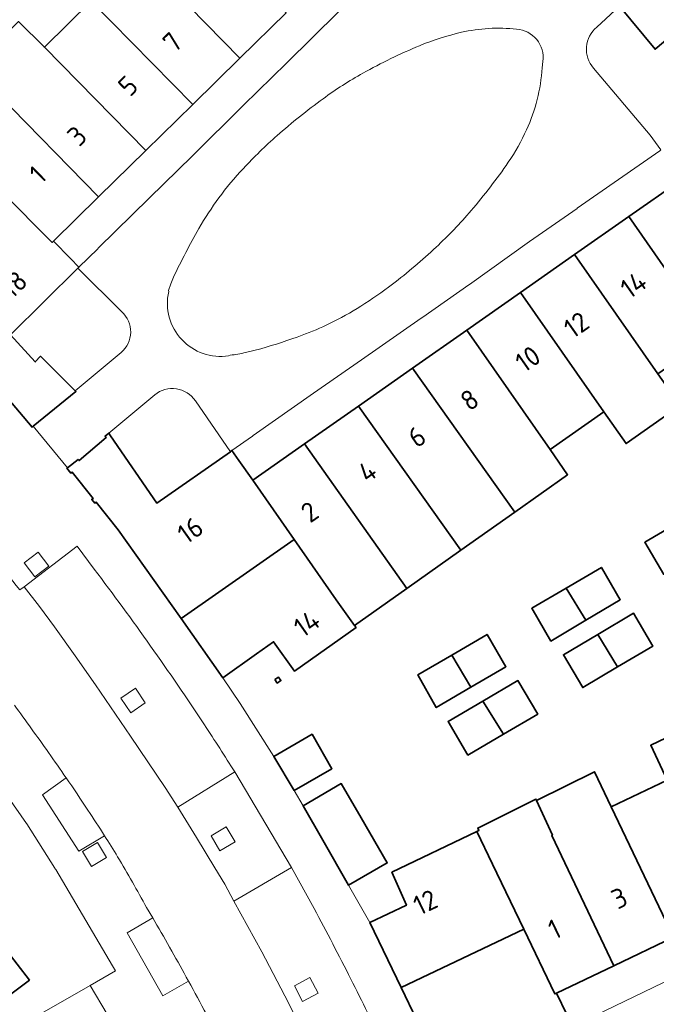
# Model space of a CAD drawing. Extents: x 150256 to 156914, y 461459 to 469481.
# Tile 676 of 731: x 154728 to 154772, y 468368 to 468435. Entities that reach past the tile are written whole.
import ezdxf
from ezdxf.enums import TextEntityAlignment as Align

# ---------------------------------------------------------------- set-up
doc = ezdxf.new("R2010")
doc.units = 0
doc.header["$LTSCALE"] = 0.75
for name, color, linetype, lineweight in [('B-RO-GR-GROENVOORZIENING-GV', 251, 'CONTINUOUS', 18), ('B-RO-OG-BEBOUWING-GV', 6, 'CONTINUOUS', 35), ('B-RO-OG-BEBOUWING-T18', 1, 'CONTINUOUS', 18), ('B-RO-OG-TERREIN_CULTUURSCHEIDING-GV', 251, 'CONTINUOUS', 18), ('B-RO-VH-VERHARDING_BETONSTRAATSTEEN-GV', 251, 'CONTINUOUS', 18)]:
    doc.layers.add(name, color=color, linetype=linetype, lineweight=lineweight)
doc.styles.add('NLCS-ISO-M200-T18', font='NLCS-ISO.ttf', dxfattribs={"height": 360})

msp = doc.modelspace()

# ---------------------------------------------------------------- linework, layer by layer
at = {"layer": 'B-RO-GR-GROENVOORZIENING-GV'}
for points in [[(154729.288, 468397.057), (154730.239, 468397.79), (154729.507, 468398.741), (154728.556, 468398.008)], [(154729.288, 468397.057), (154730.239, 468397.79), (154729.507, 468398.741), (154728.556, 468398.008)], [(154735.831, 468387.788), (154736.821, 468388.466), (154736.144, 468389.456), (154735.153, 468388.778)], [(154735.831, 468387.788), (154736.821, 468388.466), (154736.144, 468389.456), (154735.153, 468388.778)], [(154741.919, 468378.359), (154742.952, 468378.971), (154742.34, 468380.003), (154741.307, 468379.391)], [(154741.919, 468378.359), (154742.952, 468378.971), (154742.34, 468380.003), (154741.307, 468379.391)], [(154733.144, 468377.286), (154734.177, 468377.898), (154733.565, 468378.93), (154732.533, 468378.318)], [(154733.144, 468377.286), (154734.177, 468377.898), (154733.565, 468378.93), (154732.533, 468378.318)], [(154747.555, 468368.085), (154748.617, 468368.645), (154748.057, 468369.706), (154746.995, 468369.146)], [(154747.555, 468368.085), (154748.617, 468368.645), (154748.057, 468369.706), (154746.995, 468369.146)]]:
    msp.add_lwpolyline(points, close=True, dxfattribs=at)
at = {"layer": 'B-RO-OG-BEBOUWING-GV'}
for points in [[(154736.131, 468439.311), (154736.348, 468439.524), (154743.278, 468432.465), (154746.424, 468435.555), (154739.489, 468442.62), (154739.535, 468442.665), (154737.796, 468444.49), (154734.417, 468441.112)], [(154736.131, 468439.311), (154736.348, 468439.524), (154743.278, 468432.465), (154746.424, 468435.555), (154739.489, 468442.62), (154739.535, 468442.665), (154737.796, 468444.49), (154734.417, 468441.112)], [(154743.278, 468432.465), (154736.348, 468439.524), (154736.131, 468439.311), (154733.136, 468436.359), (154740.06, 468429.304)], [(154743.278, 468432.465), (154736.348, 468439.524), (154736.131, 468439.311), (154733.136, 468436.359), (154740.06, 468429.304)], [(154769.185, 468436.004), (154771.6, 468433.07), (154775.586, 468436.409), (154773.237, 468439.263), (154773.171, 468439.343)], [(154769.185, 468436.004), (154771.6, 468433.07), (154775.586, 468436.409), (154773.237, 468439.263), (154773.171, 468439.343)], [(154740.06, 468429.304), (154733.136, 468436.359), (154729.936, 468433.205), (154736.85, 468426.151)], [(154740.06, 468429.304), (154733.136, 468436.359), (154729.936, 468433.205), (154736.85, 468426.151)], [(154736.85, 468426.151), (154729.936, 468433.205), (154728.168, 468434.955), (154725.019, 468431.779), (154726.725, 468430.041), (154733.64, 468422.998)], [(154736.85, 468426.151), (154729.936, 468433.205), (154728.168, 468434.955), (154725.019, 468431.779), (154726.725, 468430.041), (154733.64, 468422.998)], [(154727.005, 468423.359), (154730.467, 468419.881), (154730.565, 468419.978), (154733.64, 468422.998), (154726.725, 468430.041), (154725.019, 468431.779), (154721.961, 468428.696), (154723.656, 468427.016), (154723.509, 468426.871)], [(154727.005, 468423.359), (154730.467, 468419.881), (154730.565, 468419.978), (154733.64, 468422.998), (154726.725, 468430.041), (154725.019, 468431.779), (154721.961, 468428.696), (154723.656, 468427.016), (154723.509, 468426.871)], [(154776.268, 468420.167), (154773.424, 468424.186), (154773.329, 468424.12), (154769.808, 468421.65), (154775.489, 468413.495), (154776.903, 468411.481), (154780.585, 468414.066), (154779.165, 468416.073)], [(154776.268, 468420.167), (154773.424, 468424.186), (154773.329, 468424.12), (154769.808, 468421.65), (154775.489, 468413.495), (154776.903, 468411.481), (154780.585, 468414.066), (154779.165, 468416.073)], [(154727.005, 468423.359), (154720.432, 468416.898), (154723.905, 468413.37), (154725.908, 468415.344), (154727.618, 468413.581), (154727.622, 468413.585), (154732.223, 468418.119), (154732.297, 468418.192), (154731.717, 468418.79), (154730.565, 468419.978), (154730.467, 468419.881)], [(154727.005, 468423.359), (154720.432, 468416.898), (154723.905, 468413.37), (154725.908, 468415.344), (154727.618, 468413.581), (154727.622, 468413.585), (154732.223, 468418.119), (154732.297, 468418.192), (154731.717, 468418.79), (154730.565, 468419.978), (154730.467, 468419.881)], [(154766.116, 468419.059), (154771.797, 468410.905), (154775.489, 468413.495), (154769.808, 468421.65)], [(154766.116, 468419.059), (154771.797, 468410.905), (154775.489, 468413.495), (154769.808, 468421.65)], [(154771.797, 468410.905), (154766.116, 468419.059), (154762.432, 468416.475), (154768.113, 468408.32), (154769.628, 468406.16), (154773.312, 468408.745)], [(154771.797, 468410.905), (154766.116, 468419.059), (154762.432, 468416.475), (154768.113, 468408.32), (154769.628, 468406.16), (154773.312, 468408.745)], [(154762.432, 468416.475), (154758.757, 468413.896), (154764.437, 468405.741), (154768.113, 468408.32)], [(154762.432, 468416.475), (154758.757, 468413.896), (154764.437, 468405.741), (154768.113, 468408.32)], [(154732.033, 468409.764), (154729.664, 468412.112), (154729.318, 468411.729), (154727.622, 468413.585), (154727.618, 468413.581), (154725.908, 468415.344), (154723.905, 468413.37), (154726.236, 468410.632), (154729.099, 468407.27), (154729.183, 468407.338), (154732.092, 468409.706)], [(154732.033, 468409.764), (154729.664, 468412.112), (154729.318, 468411.729), (154727.622, 468413.585), (154727.618, 468413.581), (154725.908, 468415.344), (154723.905, 468413.37), (154726.236, 468410.632), (154729.099, 468407.27), (154729.183, 468407.338), (154732.092, 468409.706)], [(154764.437, 468405.741), (154758.757, 468413.896), (154755.064, 468411.305), (154762.024, 468401.479), (154765.628, 468404.031)], [(154764.437, 468405.741), (154758.757, 468413.896), (154755.064, 468411.305), (154762.024, 468401.479), (154765.628, 468404.031)], [(154755.064, 468411.305), (154751.373, 468408.716), (154758.345, 468398.873), (154762.024, 468401.479)], [(154755.064, 468411.305), (154751.373, 468408.716), (154758.345, 468398.873), (154762.024, 468401.479)], [(154751.373, 468408.716), (154747.689, 468406.131), (154754.673, 468396.271), (154758.345, 468398.873)], [(154751.373, 468408.716), (154747.689, 468406.131), (154754.673, 468396.271), (154758.345, 468398.873)], [(154744.161, 468403.656), (154743.207, 468405.007), (154742.737, 468405.672), (154742.644, 468405.607), (154742.636, 468405.601), (154737.604, 468402.093), (154734.46, 468406.694), (154734.33, 468406.858), (154734.083, 468406.662), (154734.152, 468406.576), (154732.301, 468404.993), (154732.232, 468405.079), (154731.513, 468404.506), (154731.478, 468404.478), (154731.742, 468404.146), (154731.829, 468404.214), (154733.261, 468402.415), (154733.175, 468402.347), (154733.375, 468402.096), (154733.461, 468402.165), (154734.974, 468400.266), (154739.263, 468394.211), (154746.977, 468399.613)], [(154744.161, 468403.656), (154743.207, 468405.007), (154742.737, 468405.672), (154742.644, 468405.607), (154742.636, 468405.601), (154737.604, 468402.093), (154734.46, 468406.694), (154734.33, 468406.858), (154734.083, 468406.662), (154734.152, 468406.576), (154732.301, 468404.993), (154732.232, 468405.079), (154731.513, 468404.506), (154731.478, 468404.478), (154731.742, 468404.146), (154731.829, 468404.214), (154733.261, 468402.415), (154733.175, 468402.347), (154733.375, 468402.096), (154733.461, 468402.165), (154734.974, 468400.266), (154739.263, 468394.211), (154746.977, 468399.613)], [(154747.689, 468406.131), (154744.161, 468403.656), (154746.977, 468399.613), (154749.842, 468395.501), (154751.085, 468393.73), (154751.106, 468393.745), (154754.673, 468396.271)], [(154747.689, 468406.131), (154744.161, 468403.656), (154746.977, 468399.613), (154749.842, 468395.501), (154751.085, 468393.73), (154751.106, 468393.745), (154754.673, 468396.271)], [(154774.597, 468398.609), (154773.322, 468400.843), (154770.9, 468399.426), (154772.189, 468397.222)], [(154774.597, 468398.609), (154773.322, 468400.843), (154770.9, 468399.426), (154772.189, 468397.222)], [(154739.263, 468394.211), (154742.119, 468390.179), (154744.412, 468391.803), (154745.575, 468392.627), (154746.991, 468390.628), (154751.202, 468393.61), (154751.106, 468393.745), (154751.085, 468393.73), (154749.842, 468395.501), (154746.977, 468399.613)], [(154739.263, 468394.211), (154742.119, 468390.179), (154744.412, 468391.803), (154745.575, 468392.627), (154746.991, 468390.628), (154751.202, 468393.61), (154751.106, 468393.745), (154751.085, 468393.73), (154749.842, 468395.501), (154746.977, 468399.613)], [(154765.531, 468396.285), (154766.871, 468394.092), (154769.231, 468395.502), (154767.946, 468397.698)], [(154765.531, 468396.285), (154766.871, 468394.092), (154769.231, 468395.502), (154767.946, 468397.698)], [(154766.871, 468394.092), (154765.531, 468396.285), (154763.185, 468394.912), (154764.495, 468392.672)], [(154766.871, 468394.092), (154765.531, 468396.285), (154763.185, 468394.912), (154764.495, 468392.672)], [(154767.701, 468393.134), (154769.05, 468390.912), (154771.456, 468392.329), (154770.135, 468394.573)], [(154767.701, 468393.134), (154769.05, 468390.912), (154771.456, 468392.329), (154770.135, 468394.573)], [(154759.038, 468389.523), (154761.428, 468390.922), (154760.137, 468393.129), (154757.728, 468391.72)], [(154759.038, 468389.523), (154761.428, 468390.922), (154760.137, 468393.129), (154757.728, 468391.72)], [(154767.701, 468393.134), (154765.349, 468391.744), (154766.665, 468389.507), (154769.05, 468390.912)], [(154767.701, 468393.134), (154765.349, 468391.744), (154766.665, 468389.507), (154769.05, 468390.912)], [(154759.038, 468389.523), (154757.728, 468391.72), (154755.412, 468390.365), (154756.672, 468388.138)], [(154759.038, 468389.523), (154757.728, 468391.72), (154755.412, 468390.365), (154756.672, 468388.138)], [(154745.655, 468390.049), (154745.828, 468389.804), (154746.073, 468389.978), (154745.9, 468390.222)], [(154745.655, 468390.049), (154745.828, 468389.804), (154746.073, 468389.978), (154745.9, 468390.222)], [(154761.257, 468386.32), (154763.595, 468387.698), (154762.25, 468389.98), (154759.846, 468388.576)], [(154761.257, 468386.32), (154763.595, 468387.698), (154762.25, 468389.98), (154759.846, 468388.576)], [(154759.846, 468388.576), (154757.475, 468387.191), (154758.831, 468384.891), (154761.257, 468386.32)], [(154759.846, 468388.576), (154757.475, 468387.191), (154758.831, 468384.891), (154761.257, 468386.32)], [(154780.963, 468376.349), (154776.717, 468385.259), (154775.595, 468387.614), (154771.312, 468385.563), (154772.427, 468383.195), (154772.671, 468383.313), (154776.912, 468374.411)], [(154780.963, 468376.349), (154776.717, 468385.259), (154775.595, 468387.614), (154771.312, 468385.563), (154772.427, 468383.195), (154772.671, 468383.313), (154776.912, 468374.411)], [(154746.99, 468382.476), (154749.558, 468383.962), (154748.197, 468386.317), (154745.593, 468384.805)], [(154746.99, 468382.476), (154749.558, 468383.962), (154748.197, 468386.317), (154745.593, 468384.805)], [(154763.517, 468381.794), (154764.599, 468379.429), (154764.552, 468379.406), (154768.785, 468370.523), (154772.853, 468372.469), (154768.616, 468381.362), (154767.474, 468383.76)], [(154763.517, 468381.794), (154764.599, 468379.429), (154764.552, 468379.406), (154768.785, 468370.523), (154772.853, 468372.469), (154768.616, 468381.362), (154767.474, 468383.76)], [(154747.604, 468381.439), (154748.935, 468379.099), (154750.685, 468376.026), (154753.335, 468377.535), (154751.553, 468380.604), (154750.187, 468382.956)], [(154747.604, 468381.439), (154748.935, 468379.099), (154750.685, 468376.026), (154753.335, 468377.535), (154751.553, 468380.604), (154750.187, 468382.956)], [(154768.616, 468381.362), (154772.853, 468372.469), (154776.912, 468374.411), (154772.671, 468383.313), (154772.427, 468383.195)], [(154768.616, 468381.362), (154772.853, 468372.469), (154776.912, 468374.411), (154772.671, 468383.313), (154772.427, 468383.195)], [(154768.785, 468370.523), (154764.552, 468379.406), (154764.599, 468379.429), (154763.517, 468381.794), (154763.472, 468381.893), (154759.507, 468379.911), (154759.581, 468379.757), (154759.433, 468379.686), (154760.505, 468377.459), (154762.64, 468373.024), (154764.769, 468368.601), (154764.879, 468368.654)], [(154768.785, 468370.523), (154764.552, 468379.406), (154764.599, 468379.429), (154763.517, 468381.794), (154763.472, 468381.893), (154759.507, 468379.911), (154759.581, 468379.757), (154759.433, 468379.686), (154760.505, 468377.459), (154762.64, 468373.024), (154764.769, 468368.601), (154764.879, 468368.654)], [(154752.151, 468373.473), (154754.287, 468369.026), (154762.64, 468373.024), (154760.505, 468377.459), (154759.433, 468379.686), (154753.651, 468376.9), (154754.635, 468374.645)], [(154752.151, 468373.473), (154754.287, 468369.026), (154762.64, 468373.024), (154760.505, 468377.459), (154759.433, 468379.686), (154753.651, 468376.9), (154754.635, 468374.645)], [(154722.328, 468364.606), (154728.916, 468369.536), (154727.24, 468371.729), (154727.465, 468371.91), (154724.976, 468375.204), (154717.042, 468369.268), (154721.163, 468363.734)], [(154722.328, 468364.606), (154728.916, 468369.536), (154727.24, 468371.729), (154727.465, 468371.91), (154724.976, 468375.204), (154717.042, 468369.268), (154721.163, 468363.734)], [(154762.64, 468373.024), (154754.287, 468369.026), (154756.425, 468364.573), (154758.965, 468365.764), (154759.994, 468363.557), (154765.846, 468366.365), (154765.945, 468366.415), (154765.578, 468367.186), (154764.879, 468368.654), (154764.769, 468368.601)], [(154762.64, 468373.024), (154754.287, 468369.026), (154756.425, 468364.573), (154758.965, 468365.764), (154759.994, 468363.557), (154765.846, 468366.365), (154765.945, 468366.415), (154765.578, 468367.186), (154764.879, 468368.654), (154764.769, 468368.601)]]:
    msp.add_lwpolyline(points, close=True, dxfattribs=at)
at = {"layer": 'B-RO-OG-TERREIN_CULTUURSCHEIDING-GV'}
for points in [[(154758.397, 468434.222, 0.042591), (154755.532, 468433.308)], [(154758.397, 468434.222, 0.042591), (154755.532, 468433.308)], [(154760.256, 468434.485, 0.042483), (154758.397, 468434.222)], [(154760.256, 468434.485, 0.042483), (154758.397, 468434.222)], [(154762.157, 468434.439, 0.038917), (154760.256, 468434.485)], [(154762.157, 468434.439, 0.038917), (154760.256, 468434.485)], [(154763.943, 468432.242, 0.437639), (154762.157, 468434.439)], [(154763.943, 468432.242, 0.437639), (154762.157, 468434.439)], [(154755.532, 468433.308, 0.029505), (154751.673, 468431.434)], [(154755.532, 468433.308, 0.029505), (154751.673, 468431.434)], [(154751.673, 468431.434, 0.029903), (154748.948, 468429.687)], [(154751.673, 468431.434, 0.029903), (154748.948, 468429.687)], [(154763.555, 468429.639, 0.04544), (154763.899, 468431.797)], [(154763.555, 468429.639, 0.04544), (154763.899, 468431.797)], [(154748.948, 468429.687, 0.023885), (154745.812, 468427.17)], [(154748.948, 468429.687, 0.023885), (154745.812, 468427.17)], [(154762.837, 468427.576, 0.045608), (154763.555, 468429.639)], [(154762.837, 468427.576, 0.045608), (154763.555, 468429.639)], [(154761.585, 468425.35, 0.044877), (154762.837, 468427.576)], [(154761.585, 468425.35, 0.044877), (154762.837, 468427.576)], [(154745.812, 468427.17, 0.024252), (154743.512, 468424.934)], [(154745.812, 468427.17, 0.024252), (154743.512, 468424.934)], [(154759.054, 468422.056, 0.026962), (154761.585, 468425.35)], [(154759.054, 468422.056, 0.026962), (154761.585, 468425.35)], [(154743.512, 468424.934, 0.030207), (154741.843, 468422.926)], [(154743.512, 468424.934, 0.030207), (154741.843, 468422.926)], [(154741.843, 468422.926, 0.029332), (154740.486, 468420.842)], [(154741.843, 468422.926, 0.029332), (154740.486, 468420.842)], [(154756.658, 468419.556, 0.027366), (154759.054, 468422.056)], [(154756.658, 468419.556, 0.027366), (154759.054, 468422.056)], [(154740.486, 468420.842, 0.019242), (154738.746, 468417.502)], [(154740.486, 468420.842, 0.019242), (154738.746, 468417.502)], [(154753.684, 468417.031, 0.02455), (154756.658, 468419.556)], [(154753.684, 468417.031, 0.02455), (154756.658, 468419.556)], [(154738.418, 468416.525, 0.527567), (154742.509, 468412.145)], [(154738.418, 468416.525, 0.527567), (154742.509, 468412.145)], [(154751.534, 468415.537, 0.02522), (154753.684, 468417.031)], [(154751.534, 468415.537, 0.02522), (154753.684, 468417.031)], [(154749.397, 468414.35, 0.026542), (154751.534, 468415.537)], [(154749.397, 468414.35, 0.026542), (154751.534, 468415.537)], [(154747.521, 468413.549, 0.027229), (154749.397, 468414.35)], [(154747.521, 468413.549, 0.027229), (154749.397, 468414.35)], [(154744.707, 468412.628, 0.018051), (154747.521, 468413.549)], [(154744.707, 468412.628, 0.018051), (154747.521, 468413.549)], [(154742.61, 468412.183, 0.019938), (154743.666, 468412.368)], [(154742.61, 468412.183, 0.019938), (154743.666, 468412.368)]]:
    msp.add_lwpolyline(points, format="xyb", dxfattribs=at)
for points in [[(154763.899, 468431.797), (154763.943, 468432.242)], [(154763.899, 468431.797), (154763.943, 468432.242)], [(154738.746, 468417.502), (154738.558, 468417.062), (154738.404, 468416.608), (154738.418, 468416.525)], [(154738.746, 468417.502), (154738.558, 468417.062), (154738.404, 468416.608), (154738.418, 468416.525)], [(154743.666, 468412.368), (154744.707, 468412.628)], [(154743.666, 468412.368), (154744.707, 468412.628)], [(154742.509, 468412.145), (154742.61, 468412.183)], [(154742.509, 468412.145), (154742.61, 468412.183)]]:
    msp.add_lwpolyline(points, dxfattribs=at)
at = {"layer": 'B-RO-VH-VERHARDING_BETONSTRAATSTEEN-GV'}
for points in [[(154767.621, 468434.578), (154769.185, 468436.004), (154773.171, 468439.343), (154773.237, 468439.263), (154775.174, 468440.846), (154782.49, 468446.906)], [(154767.621, 468434.578), (154769.185, 468436.004), (154773.171, 468439.343), (154773.237, 468439.263), (154775.174, 468440.846), (154782.49, 468446.906)], [(154762.482, 468437.76), (154757.846, 468443.352), (154757.7, 468443.208), (154752.84, 468438.413), (154752.795, 468438.368), (154749.994, 468435.613), (154746.455, 468432.112), (154743.528, 468429.249), (154740.024, 468425.774), (154737.114, 468422.92), (154733.615, 468419.484), (154733.581, 468419.453), (154732.297, 468418.192), (154732.223, 468418.119)], [(154762.482, 468437.76), (154757.846, 468443.352), (154757.7, 468443.208), (154752.84, 468438.413), (154752.795, 468438.368), (154749.994, 468435.613), (154746.455, 468432.112), (154743.528, 468429.249), (154740.024, 468425.774), (154737.114, 468422.92), (154733.615, 468419.484), (154733.581, 468419.453), (154732.297, 468418.192), (154732.223, 468418.119)], [(154763.943, 468432.242), (154763.899, 468431.797)], [(154763.943, 468432.242), (154763.899, 468431.797)], [(154740.241, 468409.08), (154742.636, 468405.601), (154742.644, 468405.607), (154742.737, 468405.672), (154744.127, 468406.668), (154744.179, 468406.708), (154748.305, 468409.6), (154748.308, 468409.602), (154751.574, 468411.867), (154751.579, 468411.871), (154755.649, 468414.72), (154755.75, 468414.789), (154758.894, 468416.98), (154758.939, 468417.015), (154763.044, 468419.945), (154766.288, 468422.21), (154766.293, 468422.218), (154771.916, 468426.134), (154772.003, 468426.195), (154771.274, 468427.195), (154767.401, 468431.774)], [(154740.241, 468409.08), (154742.636, 468405.601), (154742.644, 468405.607), (154742.737, 468405.672), (154744.127, 468406.668), (154744.179, 468406.708), (154748.305, 468409.6), (154748.308, 468409.602), (154751.574, 468411.867), (154751.579, 468411.871), (154755.649, 468414.72), (154755.75, 468414.789), (154758.894, 468416.98), (154758.939, 468417.015), (154763.044, 468419.945), (154766.288, 468422.21), (154766.293, 468422.218), (154771.916, 468426.134), (154772.003, 468426.195), (154771.274, 468427.195), (154767.401, 468431.774)], [(154732.223, 468418.119), (154735.218, 468415.144)], [(154732.223, 468418.119), (154735.218, 468415.144)], [(154738.418, 468416.525), (154738.404, 468416.608), (154738.558, 468417.062), (154738.746, 468417.502)], [(154738.418, 468416.525), (154738.404, 468416.608), (154738.558, 468417.062), (154738.746, 468417.502)], [(154744.707, 468412.628), (154743.666, 468412.368)], [(154744.707, 468412.628), (154743.666, 468412.368)], [(154735.167, 468412.375), (154732.033, 468409.764), (154732.092, 468409.706), (154729.183, 468407.338), (154731.513, 468404.506), (154732.232, 468405.079), (154732.301, 468404.993), (154734.152, 468406.576), (154734.083, 468406.662), (154734.33, 468406.858), (154737.471, 468409.486)], [(154735.167, 468412.375), (154732.033, 468409.764), (154732.092, 468409.706), (154729.183, 468407.338), (154731.513, 468404.506), (154732.232, 468405.079), (154732.301, 468404.993), (154734.152, 468406.576), (154734.083, 468406.662), (154734.33, 468406.858), (154737.471, 468409.486)], [(154742.61, 468412.183), (154742.509, 468412.145)], [(154742.61, 468412.183), (154742.509, 468412.145)], [(154756.425, 468364.573), (154754.287, 468369.026), (154752.151, 468373.473), (154750.685, 468376.026), (154748.935, 468379.099), (154747.604, 468381.439), (154746.99, 468382.476), (154745.593, 468384.805), (154743.303, 468388.427), (154742.119, 468390.179), (154739.263, 468394.211), (154734.974, 468400.266), (154733.461, 468402.165), (154733.375, 468402.096), (154733.175, 468402.347), (154733.261, 468402.415), (154731.829, 468404.214), (154731.742, 468404.146), (154731.478, 468404.478), (154731.513, 468404.506), (154729.183, 468407.338), (154729.099, 468407.27), (154726.236, 468410.632)], [(154756.425, 468364.573), (154754.287, 468369.026), (154752.151, 468373.473), (154750.685, 468376.026), (154748.935, 468379.099), (154747.604, 468381.439), (154746.99, 468382.476), (154745.593, 468384.805), (154743.303, 468388.427), (154742.119, 468390.179), (154739.263, 468394.211), (154734.974, 468400.266), (154733.461, 468402.165), (154733.375, 468402.096), (154733.175, 468402.347), (154733.261, 468402.415), (154731.829, 468404.214), (154731.742, 468404.146), (154731.478, 468404.478), (154731.513, 468404.506), (154729.183, 468407.338), (154729.099, 468407.27), (154726.236, 468410.632)], [(154728.254, 468396.176), (154728.565, 468396.382), (154732.164, 468399.146), (154733.339, 468397.585)], [(154728.254, 468396.176), (154728.565, 468396.382), (154732.164, 468399.146), (154733.339, 468397.585)], [(154733.339, 468397.585), (154732.164, 468399.146), (154728.565, 468396.382), (154729.612, 468395.027), (154730.634, 468393.645), (154732.034, 468391.676), (154733.416, 468389.693), (154735.808, 468386.191), (154738.181, 468382.676), (154739.049, 468381.341), (154742.924, 468383.745)], [(154733.339, 468397.585), (154732.164, 468399.146), (154728.565, 468396.382), (154729.612, 468395.027), (154730.634, 468393.645), (154732.034, 468391.676), (154733.416, 468389.693), (154735.808, 468386.191), (154738.181, 468382.676), (154739.049, 468381.341), (154742.924, 468383.745)], [(154745.804, 468357.263), (154746.113, 468356.551), (154750.771, 468358.349), (154751.111, 468358.494), (154750.345, 468360.218), (154748.323, 468364.48), (154746.585, 468367.978), (154744.763, 468371.476), (154742.867, 468374.934), (154742.242, 468376.082), (154741.576, 468377.205), (154740.318, 468379.274), (154739.049, 468381.341), (154738.181, 468382.676), (154735.808, 468386.191), (154733.416, 468389.693), (154732.034, 468391.676), (154730.634, 468393.645), (154729.612, 468395.027), (154728.565, 468396.382), (154728.254, 468396.176)], [(154745.804, 468357.263), (154746.113, 468356.551), (154750.771, 468358.349), (154751.111, 468358.494), (154750.345, 468360.218), (154748.323, 468364.48), (154746.585, 468367.978), (154744.763, 468371.476), (154742.867, 468374.934), (154742.242, 468376.082), (154741.576, 468377.205), (154740.318, 468379.274), (154739.049, 468381.341), (154738.181, 468382.676), (154735.808, 468386.191), (154733.416, 468389.693), (154732.034, 468391.676), (154730.634, 468393.645), (154729.612, 468395.027), (154728.565, 468396.382), (154728.254, 468396.176)], [(154724.219, 468386.657), (154728.719, 468380.222), (154728.74, 468380.193), (154730.656, 468377.187)], [(154724.219, 468386.657), (154728.719, 468380.222), (154728.74, 468380.193), (154730.656, 468377.187)], [(154742.924, 468383.745), (154746.796, 468377.222), (154748.339, 468374.42)], [(154742.924, 468383.745), (154746.796, 468377.222), (154748.339, 468374.42)], [(154734.038, 468379.391), (154732.288, 468378.329), (154729.799, 468382.173), (154731.425, 468383.342)], [(154731.425, 468383.342), (154729.799, 468382.173), (154732.288, 468378.329), (154734.038, 468379.391)], [(154734.038, 468379.391), (154732.288, 468378.329), (154729.799, 468382.173), (154731.425, 468383.342)], [(154731.425, 468383.342), (154729.799, 468382.173), (154732.288, 468378.329), (154734.038, 468379.391)], [(154800.819, 468375.299), (154798.144, 468381.853), (154798.057, 468381.811), (154796.509, 468381.053), (154796.501, 468381.049), (154796.423, 468381.009), (154791.877, 468378.856), (154788.391, 468377.147), (154788.382, 468377.141), (154783.826, 468374.985), (154783.775, 468374.963), (154780.208, 468373.229), (154780.186, 468373.217), (154775.676, 468371.063), (154775.67, 468371.06), (154772.137, 468369.35), (154772.124, 468369.342), (154767.568, 468367.153), (154767.554, 468367.147), (154767.529, 468367.136), (154765.945, 468366.415), (154765.846, 468366.365), (154767.719, 468362.795)], [(154800.819, 468375.299), (154798.144, 468381.853), (154798.057, 468381.811), (154796.509, 468381.053), (154796.501, 468381.049), (154796.423, 468381.009), (154791.877, 468378.856), (154788.391, 468377.147), (154788.382, 468377.141), (154783.826, 468374.985), (154783.775, 468374.963), (154780.208, 468373.229), (154780.186, 468373.217), (154775.676, 468371.063), (154775.67, 468371.06), (154772.137, 468369.35), (154772.124, 468369.342), (154767.568, 468367.153), (154767.554, 468367.147), (154767.529, 468367.136), (154765.945, 468366.415), (154765.846, 468366.365), (154767.719, 468362.795)], [(154730.711, 468377.092), (154734.584, 468370.51), (154734.791, 468370.161), (154733.065, 468369.174), (154735.381, 468365.249)], [(154730.711, 468377.092), (154734.584, 468370.51), (154734.791, 468370.161), (154733.065, 468369.174), (154735.381, 468365.249)], [(154748.339, 468374.42), (154746.796, 468377.222), (154742.867, 468374.934), (154744.763, 468371.476), (154746.585, 468367.978), (154748.323, 468364.48), (154750.345, 468360.218), (154751.111, 468358.494), (154755.246, 468360.35)], [(154748.339, 468374.42), (154746.796, 468377.222), (154742.867, 468374.934), (154744.763, 468371.476), (154746.585, 468367.978), (154748.323, 468364.48), (154750.345, 468360.218), (154751.111, 468358.494), (154755.246, 468360.35)], [(154739.771, 468369.471), (154738.03, 468368.458), (154735.59, 468372.765), (154737.326, 468373.79), (154736.913, 468374.491)], [(154739.771, 468369.471), (154738.03, 468368.458), (154735.59, 468372.765), (154737.326, 468373.79), (154736.913, 468374.491)], [(154736.913, 468374.491), (154737.326, 468373.79)], [(154736.913, 468374.491), (154737.326, 468373.79)], [(154737.326, 468373.79), (154735.59, 468372.765), (154738.03, 468368.458), (154739.771, 468369.471), (154739.618, 468369.749)], [(154737.326, 468373.79), (154735.59, 468372.765), (154738.03, 468368.458), (154739.771, 468369.471), (154739.618, 468369.749)], [(154739.618, 468369.749), (154739.771, 468369.471)], [(154739.618, 468369.749), (154739.771, 468369.471)]]:
    msp.add_lwpolyline(points, dxfattribs=at)
for points in [[(154767.401, 468431.774, -0.42152), (154767.621, 468434.578)], [(154767.401, 468431.774, -0.42152), (154767.621, 468434.578)], [(154755.532, 468433.308, -0.042591), (154758.397, 468434.222)], [(154755.532, 468433.308, -0.042591), (154758.397, 468434.222)], [(154758.397, 468434.222, -0.042483), (154760.256, 468434.485)], [(154758.397, 468434.222, -0.042483), (154760.256, 468434.485)], [(154760.256, 468434.485, -0.038917), (154762.157, 468434.439)], [(154760.256, 468434.485, -0.038917), (154762.157, 468434.439)], [(154762.157, 468434.439, -0.437639), (154763.943, 468432.242)], [(154762.157, 468434.439, -0.437639), (154763.943, 468432.242)], [(154751.673, 468431.434, -0.029505), (154755.532, 468433.308)], [(154751.673, 468431.434, -0.029505), (154755.532, 468433.308)], [(154748.948, 468429.687, -0.029903), (154751.673, 468431.434)], [(154748.948, 468429.687, -0.029903), (154751.673, 468431.434)], [(154763.899, 468431.797, -0.04544), (154763.555, 468429.639)], [(154763.899, 468431.797, -0.04544), (154763.555, 468429.639)], [(154745.812, 468427.17, -0.023885), (154748.948, 468429.687)], [(154745.812, 468427.17, -0.023885), (154748.948, 468429.687)], [(154763.555, 468429.639, -0.045608), (154762.837, 468427.576)], [(154763.555, 468429.639, -0.045608), (154762.837, 468427.576)], [(154762.837, 468427.576, -0.044877), (154761.585, 468425.35)], [(154762.837, 468427.576, -0.044877), (154761.585, 468425.35)], [(154743.512, 468424.934, -0.024252), (154745.812, 468427.17)], [(154743.512, 468424.934, -0.024252), (154745.812, 468427.17)], [(154761.585, 468425.35, -0.026962), (154759.054, 468422.056)], [(154761.585, 468425.35, -0.026962), (154759.054, 468422.056)], [(154741.843, 468422.926, -0.030207), (154743.512, 468424.934)], [(154741.843, 468422.926, -0.030207), (154743.512, 468424.934)], [(154740.486, 468420.842, -0.029332), (154741.843, 468422.926)], [(154740.486, 468420.842, -0.029332), (154741.843, 468422.926)], [(154759.054, 468422.056, -0.027366), (154756.658, 468419.556)], [(154759.054, 468422.056, -0.027366), (154756.658, 468419.556)], [(154738.746, 468417.502, -0.019242), (154740.486, 468420.842)], [(154738.746, 468417.502, -0.019242), (154740.486, 468420.842)], [(154756.658, 468419.556, -0.02455), (154753.684, 468417.031)], [(154756.658, 468419.556, -0.02455), (154753.684, 468417.031)], [(154742.509, 468412.145, -0.527567), (154738.418, 468416.525)], [(154742.509, 468412.145, -0.527567), (154738.418, 468416.525)], [(154753.684, 468417.031, -0.02522), (154751.534, 468415.537)], [(154753.684, 468417.031, -0.02522), (154751.534, 468415.537)], [(154735.218, 468415.144, -0.456842), (154735.167, 468412.375)], [(154735.218, 468415.144, -0.456842), (154735.167, 468412.375)], [(154751.534, 468415.537, -0.026542), (154749.397, 468414.35)], [(154751.534, 468415.537, -0.026542), (154749.397, 468414.35)], [(154749.397, 468414.35, -0.027229), (154747.521, 468413.549)], [(154749.397, 468414.35, -0.027229), (154747.521, 468413.549)], [(154747.521, 468413.549, -0.018051), (154744.707, 468412.628)], [(154747.521, 468413.549, -0.018051), (154744.707, 468412.628)], [(154743.666, 468412.368, -0.019938), (154742.61, 468412.183)], [(154743.666, 468412.368, -0.019938), (154742.61, 468412.183)], [(154737.471, 468409.486, -0.43615), (154740.241, 468409.08)], [(154737.471, 468409.486, -0.43615), (154740.241, 468409.08)], [(154728.254, 468396.176, 0.010861), (154720.607, 468405.471)], [(154720.607, 468405.471, -0.010861), (154728.254, 468396.176)], [(154728.254, 468396.176, 0.010861), (154720.607, 468405.471)], [(154720.607, 468405.471, -0.010861), (154728.254, 468396.176)], [(154737.181, 468392.338, 0.008027), (154733.339, 468397.585)], [(154733.339, 468397.585, -0.008027), (154737.181, 468392.338)], [(154737.181, 468392.338, 0.008027), (154733.339, 468397.585)], [(154733.339, 468397.585, -0.008027), (154737.181, 468392.338)], [(154740.852, 468386.97, 0.008062), (154737.181, 468392.338)], [(154737.181, 468392.338, -0.008062), (154740.852, 468386.97)], [(154740.852, 468386.97, 0.008062), (154737.181, 468392.338)], [(154737.181, 468392.338, -0.008062), (154740.852, 468386.97)], [(154727.892, 468388.307, -0.003411), (154730.219, 468385.069)], [(154730.219, 468385.069, 0.003411), (154727.892, 468388.307)], [(154727.892, 468388.307, -0.003411), (154730.219, 468385.069)], [(154730.219, 468385.069, 0.003411), (154727.892, 468388.307)], [(154742.924, 468383.745, 0.006944), (154740.852, 468386.97)], [(154740.852, 468386.97, -0.006944), (154742.924, 468383.745)], [(154742.924, 468383.745, 0.006944), (154740.852, 468386.97)], [(154740.852, 468386.97, -0.006944), (154742.924, 468383.745)], [(154730.219, 468385.069, -0.003694), (154731.425, 468383.342)], [(154731.425, 468383.342, 0.003694), (154730.219, 468385.069)], [(154730.219, 468385.069, -0.003694), (154731.425, 468383.342)], [(154731.425, 468383.342, 0.003694), (154730.219, 468385.069)], [(154731.425, 468383.342, -0.004061), (154732.912, 468381.132)], [(154732.912, 468381.132, 0.004061), (154731.425, 468383.342)], [(154731.425, 468383.342, -0.004061), (154732.912, 468381.132)], [(154732.912, 468381.132, 0.004061), (154731.425, 468383.342)], [(154732.912, 468381.132, -0.004549), (154734.038, 468379.391)], [(154734.038, 468379.391, 0.004549), (154732.912, 468381.132)], [(154732.912, 468381.132, -0.004549), (154734.038, 468379.391)], [(154734.038, 468379.391, 0.004549), (154732.912, 468381.132)], [(154734.038, 468379.391, -0.004252), (154734.936, 468377.953)], [(154734.936, 468377.953, 0.004252), (154734.038, 468379.391)], [(154734.038, 468379.391, -0.004252), (154734.936, 468377.953)], [(154734.936, 468377.953, 0.004252), (154734.038, 468379.391)], [(154734.936, 468377.953, -0.008991), (154736.913, 468374.491)], [(154736.913, 468374.491, 0.008991), (154734.936, 468377.953)], [(154734.936, 468377.953, -0.008991), (154736.913, 468374.491)], [(154736.913, 468374.491, 0.008991), (154734.936, 468377.953)], [(154730.656, 468377.187, -0.028217), (154730.711, 468377.092)], [(154730.656, 468377.187, -0.028217), (154730.711, 468377.092)], [(154750.847, 468369.611, 0.006183), (154748.339, 468374.42)], [(154748.339, 468374.42, -0.006183), (154750.847, 468369.611)], [(154750.847, 468369.611, 0.006183), (154748.339, 468374.42)], [(154748.339, 468374.42, -0.006183), (154750.847, 468369.611)], [(154737.326, 468373.79, -0.006461), (154739.618, 468369.749)], [(154739.618, 468369.749, 0.006461), (154737.326, 468373.79)], [(154737.326, 468373.79, -0.006461), (154739.618, 468369.749)], [(154739.618, 468369.749, 0.006461), (154737.326, 468373.79)], [(154739.771, 468369.471, -0.00739), (154742.177, 468364.926)], [(154742.177, 468364.926, 0.00739), (154739.771, 468369.471)], [(154739.771, 468369.471, -0.00739), (154742.177, 468364.926)], [(154742.177, 468364.926, 0.00739), (154739.771, 468369.471)], [(154753.104, 468365.008, 0.006367), (154750.847, 468369.611)], [(154750.847, 468369.611, -0.006367), (154753.104, 468365.008)], [(154753.104, 468365.008, 0.006367), (154750.847, 468369.611)], [(154750.847, 468369.611, -0.006367), (154753.104, 468365.008)]]:
    msp.add_lwpolyline(points, format="xyb", dxfattribs=at)
for points in [[(154729.288, 468397.057), (154728.556, 468398.008), (154729.507, 468398.741), (154730.239, 468397.79)], [(154729.288, 468397.057), (154728.556, 468398.008), (154729.507, 468398.741), (154730.239, 468397.79)], [(154735.831, 468387.788), (154735.153, 468388.778), (154736.144, 468389.456), (154736.821, 468388.466)], [(154735.831, 468387.788), (154735.153, 468388.778), (154736.144, 468389.456), (154736.821, 468388.466)], [(154739.049, 468381.341), (154740.318, 468379.274), (154741.576, 468377.205), (154742.242, 468376.082), (154742.867, 468374.934), (154746.796, 468377.222), (154742.924, 468383.745)], [(154739.049, 468381.341), (154740.318, 468379.274), (154741.576, 468377.205), (154742.242, 468376.082), (154742.867, 468374.934), (154746.796, 468377.222), (154742.924, 468383.745)], [(154741.919, 468378.359), (154741.307, 468379.391), (154742.34, 468380.003), (154742.952, 468378.971)], [(154741.919, 468378.359), (154741.307, 468379.391), (154742.34, 468380.003), (154742.952, 468378.971)], [(154733.144, 468377.286), (154732.533, 468378.318), (154733.565, 468378.93), (154734.177, 468377.898)], [(154733.144, 468377.286), (154732.533, 468378.318), (154733.565, 468378.93), (154734.177, 468377.898)], [(154747.555, 468368.085), (154746.995, 468369.146), (154748.057, 468369.706), (154748.617, 468368.645)], [(154747.555, 468368.085), (154746.995, 468369.146), (154748.057, 468369.706), (154748.617, 468368.645)], [(154733.065, 468369.174), (154723.137, 468363.499), (154711.736, 468356.969), (154712.87, 468354.88), (154713.46, 468353.87), (154714.012, 468353.036), (154724.936, 468359.222), (154735.381, 468365.249)], [(154733.065, 468369.174), (154723.137, 468363.499), (154711.736, 468356.969), (154712.87, 468354.88), (154713.46, 468353.87), (154714.012, 468353.036), (154724.936, 468359.222), (154735.381, 468365.249)]]:
    msp.add_lwpolyline(points, close=True, dxfattribs=at)

# ---------------------------------------------------------------- texts
at = {"layer": 'B-RO-OG-BEBOUWING-T18', "style": 'NLCS-ISO-M200-T18'}
for s, rotation, p in [('7', 44.5, (154738.678, 468433.554)), ('7', 44.5, (154738.678, 468433.554)), ('5', 44.5, (154735.641, 468430.571)), ('5', 44.5, (154735.641, 468430.571)), ('3', 44.5, (154732.162, 468427.154)), ('3', 44.5, (154732.162, 468427.154)), ('1', 44.5, (154729.481, 468424.52)), ('1', 44.5, (154729.481, 468424.52)), ('18', 44.1, (154727.857, 468417.025)), ('18', 44.1, (154727.857, 468417.025)), ('14', 35, (154770.133, 468416.991)), ('14', 35, (154770.133, 468416.991)), ('12', 35, (154766.233, 468414.255)), ('12', 35, (154766.233, 468414.255)), ('10', 35, (154762.925, 468411.934)), ('10', 35, (154762.925, 468411.934)), ('8', 35, (154758.944, 468409.141)), ('8', 35, (154758.944, 468409.141)), ('6', 35, (154755.351, 468406.62)), ('6', 35, (154755.351, 468406.62)), ('4', 35, (154751.971, 468404.249)), ('4', 35, (154751.971, 468404.249)), ('2', 35, (154748.04, 468401.491)), ('2', 35, (154748.04, 468401.491)), ('16', 35.3, (154739.893, 468400.241)), ('16', 35.3, (154739.893, 468400.241)), ('14', 35.1, (154747.843, 468393.873)), ('14', 35.1, (154747.843, 468393.873)), ('12', 25.7, (154755.927, 468374.85)), ('12', 25.7, (154755.927, 468374.85)), ('3', 25.6, (154769.164, 468375.138)), ('3', 25.6, (154769.164, 468375.138)), ('1', 25.6, (154764.734, 468373.019)), ('1', 25.6, (154764.734, 468373.019))]:
    msp.add_text(s, height=1.35, rotation=rotation, dxfattribs=at).set_placement(p, align=Align.MIDDLE)

doc.saveas('drawing.dxf')
